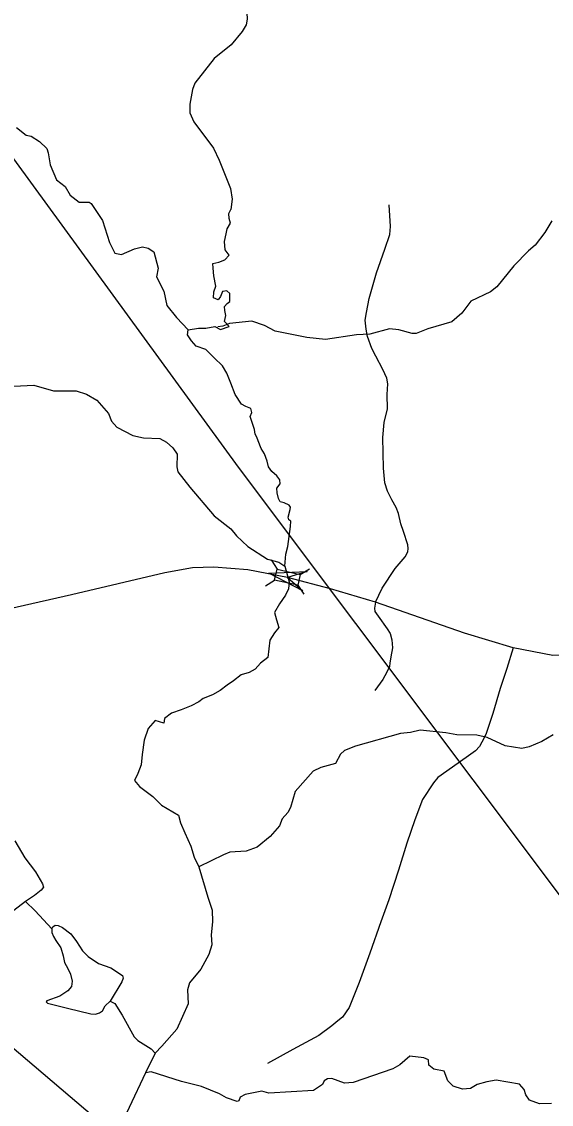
# Model space of a CAD drawing. Extents: x 2056842 to 2160602, y 826753 to 1016856.
# Drawn here: x 2061975 to 2065333, y 905308 to 912171 of the extents above; entities that cross this region are included whole.
import ezdxf

# ---------------------------------------------------------------- set-up
doc = ezdxf.new("R2010")
doc.units = 0
for name, color, linetype in [('Exist Hydrographic Creek Single Shore', 7, 'Continuous'), ('Exist Hydrographic Misc Water Feature', 7, 'Continuous'), ('Exist Road Non-System Type 51', 7, 'Continuous'), ('Exist Road Secondary Structure Standard Bridge Attributed CELL', 7, 'Continuous'), ('Exist Road Secondary Structure Standard Bridge CELL', 7, 'Continuous'), ('Exist Road Secondary Type 51 Attributed', 7, 'Continuous'), ('Exist Utilities Electrical Transmission Line', 7, 'Continuous')]:
    doc.layers.add(name, color=color, linetype=linetype)

msp = doc.modelspace()

# ---------------------------------------------------------------- linework, layer by layer
at = {"layer": 'Exist Hydrographic Creek Single Shore'}
for points in [[(2063760.4, 912841.9), (2063712.4, 912785.5), (2063646.3, 912742.3), (2063578.5, 912732), (2063546.8, 912681.6), (2063505.1, 912505.2), (2063486.4, 912426.7), (2063460.8, 912339.7), (2063400.6, 912264.2), (2063404.5, 912187.4), (2063398.1, 912151.5), (2063372.5, 912108), (2063304, 912024.8), (2063196.3, 911936.8), (2063074.1, 911780.5), (2063058.1, 911740.7), (2063042.3, 911648.5), (2063040.7, 911592.4), (2063066.7, 911536.5), (2063190.8, 911368.7), (2063227.5, 911292.6), (2063299.5, 911112.8), (2063309.9, 911045.1), (2063302, 910979.6)], [(2061942.6, 911500.5), (2062003.1, 911452.4), (2062034.9, 911444.7), (2062089.3, 911410.5), (2062135, 911366.6), (2062143.2, 911339), (2062155.5, 911262.8), (2062197.3, 911167.8), (2062251.1, 911125.6), (2062283.6, 911070.9), (2062339.8, 911027.1), (2062404, 911027.1), (2062415.7, 911019.2), (2062487.9, 910911.3), (2062532.2, 910771.5), (2062566.2, 910703.4), (2062608.4, 910695.8), (2062690.7, 910730), (2062741.8, 910742.8), (2062777.6, 910735.2), (2062813.5, 910712.1), (2062841.5, 910608.3), (2062830.4, 910552.8), (2062877.1, 910461.8), (2062894.8, 910370.7), (2062957, 910295.2), (2063031.4, 910217.5)], [(2063291.3, 910237.5), (2063261.3, 910270.8), (2063270.2, 910308.5), (2063263.5, 910339.6), (2063261.3, 910366.3), (2063279, 910384), (2063294.6, 910397.4), (2063294.6, 910424), (2063294.6, 910448.4), (2063276.8, 910464), (2063247.9, 910459.5), (2063236.8, 910428.5), (2063221.3, 910408.5), (2063192.4, 910419.6), (2063194.6, 910457.3), (2063205.8, 910495.1), (2063194.6, 910559.5), (2063190.2, 910608.3), (2063188, 910637.2), (2063225.7, 910646.1), (2063263.5, 910661.6), (2063290.1, 910690.5), (2063265.7, 910723.8), (2063261.3, 910777.1), (2063272.4, 910826), (2063279, 910857.1), (2063299, 910892.6), (2063290.1, 910923.7), (2063287.9, 910954.8), (2063302, 910979.6)], [(2063031.4, 910217.5), (2063095.8, 910228.6), (2063142.5, 910228.6), (2063200.2, 910237.5), (2063235.7, 910219.7), (2063291.3, 910237.5)], [(2063644.9, 908718.4), (2063649.4, 908796.1), (2063662.7, 908845), (2063680.5, 908971.6), (2063682.7, 909004.9), (2063669.9, 909013.8), (2063664.9, 909029.3), (2063678.2, 909078.2), (2063679.9, 909093.7), (2063671.6, 909107), (2063640.5, 909120.4), (2063614.4, 909128.1), (2063604.4, 909149.2), (2063595.5, 909184.8), (2063593.3, 909214.8), (2063613.3, 909240.3), (2063611.1, 909266.9), (2063593.3, 909292.5), (2063562.2, 909320.2), (2063541.1, 909349.1), (2063532.8, 909384.7), (2063515, 909431.3), (2063492.8, 909465.7), (2063475, 909513.5), (2063465.6, 909537.9), (2063455.6, 909556.8), (2063451, 909585.6), (2063424.3, 909667.8), (2063435.1, 909693.3), (2063428.4, 909717.8), (2063397.6, 909731.2), (2063369.5, 909747.2), (2063329.5, 909807), (2063301.4, 909879), (2063276.3, 909942.1), (2063249.6, 909989.8), (2063196.3, 910040.9), (2063142.5, 910093.1), (2063082.5, 910113.1), (2063051.4, 910148.6), (2063027, 910186.4), (2063031.4, 910217.5)], [(2063644.9, 908718.4), (2063672.1, 908620.7), (2063667.7, 908576.3), (2063647.7, 908536.3), (2063609.9, 908480.8), (2063578.9, 908425.2), (2063590, 908378.6), (2063605.5, 908329.7), (2063578.9, 908296.4), (2063547.8, 908249.8), (2063535.5, 908141), (2063488.9, 908105.4), (2063455.6, 908065.5), (2063417.8, 908045.5), (2063366.8, 908029.9), (2063317.9, 907992.2), (2063277.9, 907965.5), (2063233.5, 907932.2), (2063184.7, 907903.3), (2063126.9, 907881.1), (2063098, 907858.9), (2063049.2, 907834.5), (2062987, 907807.8), (2062924.8, 907787.9), (2062880.4, 907754.5), (2062876, 907723.5), (2062821.5, 907741.2), (2062777.1, 907690.1), (2062752.7, 907616.9), (2062739.4, 907525.8), (2062732.7, 907459.2), (2062712.7, 907405.9), (2062690.5, 907361.5), (2062721.6, 907323.7), (2062806, 907259.3), (2062861.5, 907203.8), (2062969.2, 907141.6), (2062982.6, 907092.7), (2063009.2, 907028.3), (2063047, 906943.9), (2063069.2, 906875.1), (2063098, 906812.9)], [(2063098, 906812.9), (2063155.8, 906621.9), (2063182.4, 906539.7), (2063184.7, 906464.2), (2063175.8, 906382.1), (2063180.2, 906319.9), (2063162.4, 906257.7), (2063110.3, 906164.4), (2063039.2, 906077.8), (2063025.9, 906033.4), (2063030.3, 905944.5), (2062959.2, 905784.6), (2062864.9, 905675.8), (2062821.2, 905632.3)], [(2065333.6, 905313.6), (2065257.5, 905311.3), (2065195.8, 905335.3), (2065171.8, 905367.3), (2065161.6, 905403), (2065131.6, 905435.1), (2064983.4, 905460.8), (2064923.5, 905450.4), (2064863.6, 905432.8), (2064821.2, 905408.3), (2064769.5, 905404.4), (2064711.3, 905424.2), (2064677.4, 905456.1), (2064653.4, 905518.2), (2064589.5, 905531.9), (2064557.3, 905555.9), (2064555.2, 905589.9), (2064525.5, 905602.2), (2064437.3, 905613.9), (2064373.1, 905557.9), (2064329.2, 905533.7), (2064077.2, 905447.4), (2064021.5, 905441.2), (2063941.3, 905470.8), (2063913.4, 905469), (2063893.5, 905456.9), (2063881.6, 905432.8), (2063825.8, 905396.6), (2063541.8, 905378), (2063497.3, 905392.1), (2063393.4, 905369.6), (2063361.4, 905353.9), (2063352, 905329.8), (2063341.9, 905325.6), (2063273.6, 905349.8), (2063229.6, 905375.5), (2063115.5, 905421.5), (2062989.6, 905453.3), (2062795.5, 905514.8), (2062761.2, 905508.6)], [(2062761.4, 905508.3), (2062554.3, 905067.9), (2062512.4, 904987.8), (2062486.6, 904921.7), (2062424.9, 904787.7), (2062404.9, 904733.5), (2062395.2, 904629.5), (2062397.5, 904449.7)]]:
    msp.add_lwpolyline(points, dxfattribs=at)
at = {"layer": 'Exist Hydrographic Misc Water Feature'}
for points in [[(2065335.8, 910909), (2065292, 910834.9), (2065231.9, 910754.7), (2065188, 910718.3), (2065096.3, 910622.3), (2064988.5, 910490.1), (2064948.7, 910458), (2064822.8, 910400.1), (2064765, 910324), (2064702.9, 910267.6), (2064551.1, 910223.3), (2064475.4, 910195), (2064451.3, 910195), (2064367.4, 910217.1), (2064307.1, 910223), (2064183.2, 910190.6), (2064099.2, 910186.4), (2063901.3, 910156.4), (2063783.2, 910169.8), (2063583.3, 910209.5), (2063515.4, 910245.3), (2063435, 910273.4), (2063292.9, 910257.2), (2063251.1, 910240.8), (2063219.1, 910236.7)], [(2061925.4, 909861.2), (2062053.6, 909867.3), (2062177.6, 909831.5), (2062321.6, 909831.5), (2062385.6, 909810), (2062452, 909771.9), (2062525.6, 909686.1), (2062544.1, 909638.3), (2062578.1, 909600.3), (2062679.8, 909548.3), (2062748.3, 909532.6), (2062852.1, 909528.6), (2062894.1, 909504.8), (2062934.3, 909468.6), (2062960.3, 909429), (2062958.5, 909348.9), (2062966.5, 909316.9), (2063040.7, 909219.2), (2063196.7, 909039.3), (2063300.9, 908955.7), (2063337.4, 908911.6), (2063409.4, 908843.8), (2063533.2, 908763.8), (2063605.9, 908745.4), (2063644.9, 908718.4)], [(2065345.3, 907649.3), (2065273.7, 907607), (2065193.1, 907575), (2065145.8, 907563.1), (2065041.6, 907580.9), (2064927.4, 907632.7), (2064861.2, 907648.5), (2064733.6, 907650.3), (2064665.3, 907661.9), (2064501.5, 907679.9), (2064441.2, 907665.9), (2064377.4, 907657.7), (2064091.6, 907579), (2064021.5, 907551), (2063995.8, 907526.9), (2063964, 907468.9), (2063871.6, 907442.6), (2063823.8, 907420.7), (2063709.8, 907290.3), (2063680.1, 907190.5), (2063662.4, 907158.3), (2063626.3, 907118.3), (2063610.5, 907074), (2063550.7, 907006), (2063468.8, 906938.1), (2063398.5, 906913.8), (2063294.8, 906905.6), (2063254.8, 906889.8), (2063098, 906812.9)], [(2061931.3, 906977.7), (2061994.8, 906871.4), (2062062.7, 906782.8), (2062108.5, 906705.9), (2062114.4, 906685.3), (2062098.2, 906664.6), (2062056.8, 906632.1), (2061999.2, 906593.7)], [(2061999.2, 906593.7), (2061925.4, 906537.5)], [(2061999.2, 906593.7), (2062061.6, 906535.6), (2062167.6, 906419.6)], [(2062167.6, 906419.6), (2062166.7, 906396.8), (2062177, 906371.6), (2062191.8, 906346.5), (2062224.2, 906300.7), (2062239, 906249), (2062247.9, 906206.2), (2062267.1, 906169.3), (2062284.8, 906132.3), (2062295.1, 906088), (2062290.7, 906054), (2062267.1, 906027.5), (2062216.9, 905993.5), (2062134.2, 905963.9), (2062129.8, 905958), (2062140.1, 905949.2), (2062265.6, 905918.1), (2062414.7, 905881.2), (2062442.7, 905879.7), (2062469.3, 905888.6), (2062488.5, 905900.4), (2062504.7, 905931.4), (2062536.5, 905962.3)], [(2062167.6, 906419.6), (2062174, 906433.7), (2062188.8, 906444), (2062206.5, 906441.1), (2062234.6, 906429.3), (2062287.7, 906387.9), (2062323.2, 906340.6), (2062360.1, 906281.5), (2062397, 906244.6), (2062461.9, 906201.8), (2062541.7, 906173.7), (2062615.5, 906124.9), (2062618.4, 906108.7), (2062609.6, 906085.1), (2062536.5, 905962.3)], [(2062536.5, 905962.3), (2062566.4, 905946.5), (2062612.8, 905872.4), (2062689.2, 905736.7), (2062712.8, 905712.8), (2062797.3, 905660.6), (2062821.1, 905632.6)], [(2062821.2, 905632.3), (2062761.4, 905508.3)]]:
    msp.add_lwpolyline(points, dxfattribs=at)
at = {"layer": 'Exist Road Non-System Type 51'}
for points in [[(2064219.6, 908490.8), (2064261.6, 908579.1), (2064343.3, 908705.4), (2064406.4, 908778.5), (2064422.6, 908809.8), (2064426.4, 908830.7), (2064422.6, 908854.4), (2064396, 908938.9), (2064379.8, 908987.4), (2064364.6, 909053.8), (2064349.5, 909091.8), (2064321.9, 909139.3), (2064294.4, 909195.3), (2064278.2, 909248.5), (2064269.7, 909340.6), (2064264.9, 909534.3), (2064274, 909629.2), (2064293.9, 909717.5), (2064293.4, 909806.8), (2064296.3, 909874.2), (2064289.6, 909911.2), (2064265.4, 909966.3), (2064219.8, 910050.8), (2064196.1, 910098.3), (2064167.2, 910176.1), (2064159.6, 910220.8), (2064152.9, 910277.7), (2064161, 910328), (2064179, 910416.3), (2064226, 910578.7), (2064277.8, 910728.7), (2064310, 910822.7), (2064313.4, 910872.1), (2064304.8, 911008.8)], [(2064219.6, 908490.8), (2064212.9, 908453), (2064214, 908431.9), (2064235.1, 908401.9), (2064292.9, 908323.1), (2064311.7, 908293.1), (2064321.7, 908253.1), (2064325.6, 908202), (2064316.7, 908144.3), (2064310.1, 908105.4), (2064307.9, 908084.3), (2064291.2, 908046.6), (2064265.7, 908001.1), (2064215.1, 907932.2)], [(2065092.4, 908202), (2065050.2, 908071), (2065008, 907943.3), (2064963, 907785.6), (2064919.1, 907651.3), (2064893.6, 907604.6), (2064878.1, 907575.8), (2064852.5, 907549.1), (2064808.1, 907516.9), (2064707.6, 907445.8), (2064613.2, 907379.2), (2064586.6, 907345.9), (2064516.1, 907240.4), (2064468.9, 907111.6), (2064417.8, 906962.8), (2064363.9, 906791.8), (2064303.4, 906604.1), (2064251.8, 906464.2), (2064182.4, 906265.5), (2064114.1, 906080), (2064051.3, 905922.3), (2064009.7, 905861.3), (2063980.8, 905836.8), (2063942, 905805.7), (2063858.7, 905743.6), (2063695.4, 905655.8), (2063533.9, 905565.9)]]:
    msp.add_lwpolyline(points, dxfattribs=at)
at = {"layer": 'Exist Road Secondary Structure Standard Bridge Attributed CELL'}
msp.add_lwpolyline([(2063758.6, 908562.4), (2063542, 908674.4), (2063785.6, 908685.7), (2063661.1, 908648.4)], close=True, dxfattribs=at)
at = {"layer": 'Exist Road Secondary Structure Standard Bridge CELL'}
for p, q in [((2063557.8, 908758.9), (2063594.6, 908700.5)), ((2063741.9, 908666.7), (2063800.2, 908703.5)), ((2063520.6, 908594.9), (2063578.9, 908631.6)), ((2063726.6, 908599.4), (2063763.4, 908541))]:
    msp.add_line(p, q, dxfattribs=at)
msp.add_lwpolyline([(2063594.6, 908700.5), (2063741.9, 908667), (2063726.3, 908598.2), (2063578.9, 908631.6)], close=True, dxfattribs=at)
at = {"layer": 'Exist Road Secondary Type 51 Attributed'}
for points in [[(2070797.9, 909700.3), (2070209.2, 909609), (2069987.1, 909577.9), (2069457, 909503.5), (2069036.6, 909444.2), (2068910, 909416.3), (2068814.8, 909380.3), (2068640.5, 909261.7), (2068081, 908824), (2067871.2, 908697.3), (2067682.4, 908610.7), (2067387.1, 908501.9), (2067056.2, 908406.4), (2066331, 908215.4), (2066037.9, 908175.4), (2065709.2, 908155.4), (2065343.3, 908152.1), (2065092.4, 908202), (2064783, 908293.7), (2064219.6, 908490.8), (2063932.4, 908575), (2063661.1, 908648.4)], [(2063661.1, 908648.4), (2063408.8, 908696.4), (2063193.3, 908712.6), (2063058.5, 908709), (2062882.5, 908676.6), (2062292.4, 908537.3), (2061947.2, 908460.4), (2061534.3, 908365.3), (2061315.8, 908327), (2061161.5, 908304.7), (2061082.6, 908295.5), (2060931.7, 908299.1), (2060780.8, 908362), (2060419.1, 908581.8), (2060212.3, 908709.9), (2060117.1, 908758.4), (2059994.9, 908787.1), (2059500.1, 908921.1), (2059182.1, 908964.2), (2058991.7, 909005.5), (2058795.9, 909090), (2058626.1, 909191.6), (2058394.3, 909366.6)]]:
    msp.add_lwpolyline(points, dxfattribs=at)
at = {"layer": 'Exist Utilities Electrical Transmission Line'}
for points in [[(2070228.8, 900032.1), (2067062.6, 904400.1), (2063349.2, 909346.5), (2058512.6, 915983.7)], [(2070228.8, 900032.1), (2068476.6, 901324), (2068009.4, 901520.9), (2066435.5, 902603.7), (2065648.6, 902726.7), (2063521.4, 904301.7), (2058379.6, 908676.4)]]:
    msp.add_lwpolyline(points, dxfattribs=at)

doc.saveas('drawing.dxf')
